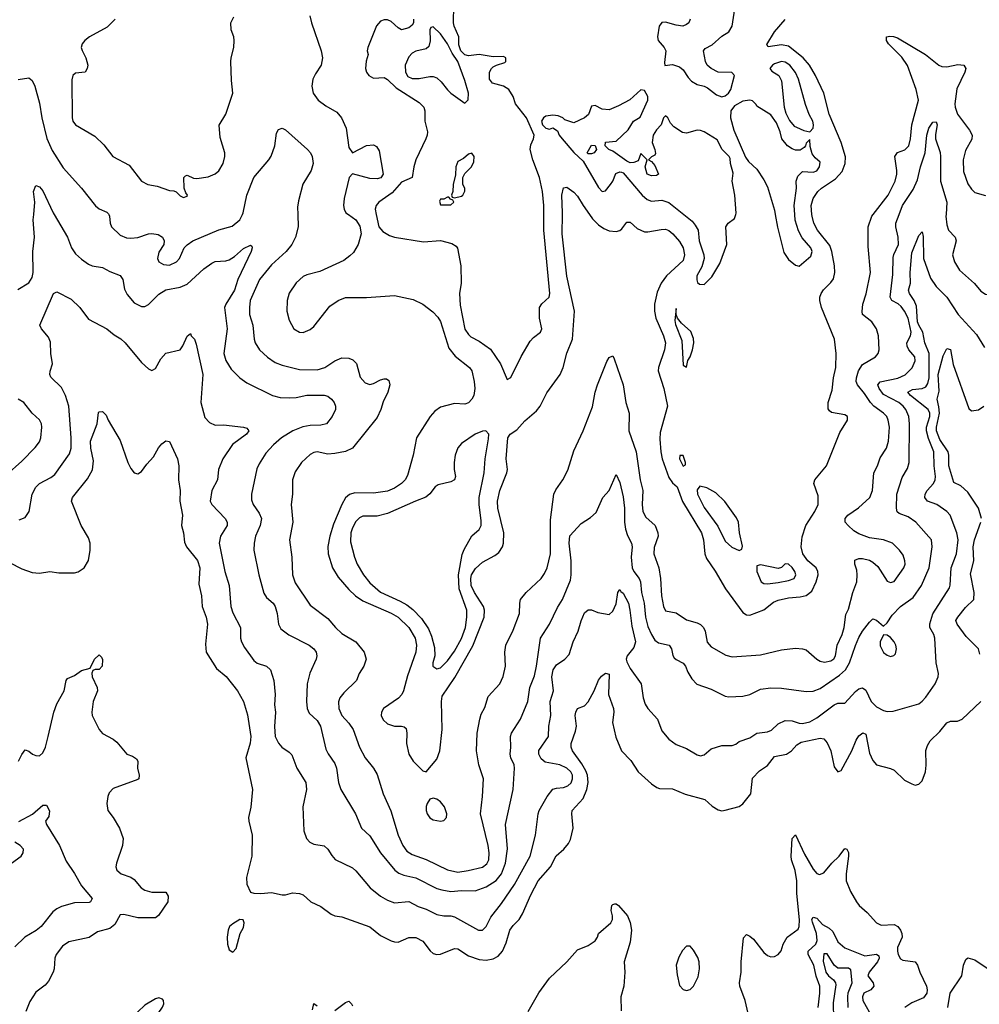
# Model space of a CAD drawing. Header units: inches. Extents: x 1603819 to 1745079, y 385938 to 533966.
# Tile 319 of 561: x 1714418 to 1719875, y 425508 to 431108. Entities that reach past the tile are written whole.
import ezdxf

# ---------------------------------------------------------------- set-up
doc = ezdxf.new("R2010")
doc.units = ezdxf.units.IN
doc.header["$MEASUREMENT"] = 0
doc.layers.add('B7412', color=7, linetype='Continuous')
doc.layers.add('B7413', color=7, linetype='Continuous')

msp = doc.modelspace()

# ---------------------------------------------------------------- linework, layer by layer
at = {"layer": 'B7412', "color": 5}
for points, elevation in [([(1714406.8, 429573.2), (1714470, 429610.3), (1714490, 429641.6), (1714494.5, 429670), (1714492.9, 429790), (1714502.3, 429870), (1714495.2, 429970), (1714497.7, 430000)], 360), ([(1714613.8, 430000), (1714690.1, 429870.1), (1714713.4, 429810), (1714736.3, 429776.3), (1714770, 429745.3), (1714810, 429716.9), (1714830, 429707.6), (1714890, 429697.4), (1714930, 429675.3), (1714990, 429653.4), (1715005.3, 429630), (1715014.6, 429574.6), (1715030, 429543.8), (1715070, 429497), (1715110, 429476.5), (1715130, 429477.3), (1715150, 429487.8), (1715210, 429546), (1715250, 429571.5), (1715330, 429585.5), (1715370, 429604.4), (1715465.4, 429690), (1715510, 429722.3), (1715530, 429732.3), (1715590, 429735.4), (1715610, 429742.2), (1715638.7, 429761.3), (1715690, 429806.7), (1715730, 429824.9), (1715738.7, 429818.7), (1715740.4, 429810), (1715734.7, 429790), (1715659.3, 429630), (1715640.3, 429570), (1715589.5, 429490), (1715583.5, 429470), (1715597.1, 429350), (1715579.3, 429210), (1715589.5, 429169.5), (1715619.8, 429119.8), (1715670, 429070.3), (1715710, 429042.3), (1715855.5, 428970), (1715898.5, 428958.5), (1715950, 428956.6), (1715990, 428959.1), (1716050, 428971.5), (1716150, 428971.9), (1716170, 428966.3), (1716191.7, 428950), (1716207, 428930), (1716214, 428910), (1716213.7, 428890), (1716195.6, 428850), (1716162.4, 428810), (1716130, 428800.6), (1716070, 428800.1), (1716027.4, 428792.6), (1715971.3, 428770), (1715906.7, 428730), (1715861.7, 428690), (1715818.1, 428641.9), (1715779.3, 428580.7), (1715767, 428553), (1715736.1, 428410), (1715735.9, 428375.9), (1715745.3, 428350), (1715780.8, 428300.8), (1715792.8, 428270), (1715785.6, 428230), (1715758.4, 428170), (1715751.3, 428130), (1715750.2, 428090), (1715778, 427950), (1715805.9, 427845.9), (1715820.7, 427820.7), (1715858.7, 427790), (1715871, 427771), (1715882.6, 427730), (1715890.2, 427670.2), (1715903.5, 427643.5), (1715948.8, 427608.8), (1716064.9, 427550), (1716090.4, 427530), (1716104.6, 427510), (1716107.6, 427490), (1716103.6, 427470), (1716068.8, 427391.2), (1716053.5, 427330), (1716049.3, 427230.7), (1716052.3, 427190), (1716063.6, 427163.6), (1716110, 427122.3), (1716129.3, 427090), (1716159, 426959), (1716171.7, 426931.7), (1716210, 426876.4), (1716219.7, 426850), (1716230.3, 426770), (1716244.9, 426730), (1716327.9, 426590), (1716361.7, 426510), (1716410, 426465.3), (1716469.2, 426370), (1716551.2, 426271.2), (1716573.4, 426253.4), (1716602.4, 426242.4), (1716670, 426227.8), (1716790, 426165.9), (1716817.9, 426157.9), (1716870, 426148.5), (1716930, 426154.8), (1717007.4, 426152.6), (1717070, 426174.8), (1717128.1, 426211.9), (1717157.3, 426250), (1717180.7, 426310), (1717192.3, 426392.3), (1717180.2, 426530), (1717224, 426730), (1717230.9, 426850), (1717229.8, 426870), (1717211, 426910), (1717206.4, 426930), (1717211, 426970), (1717208.7, 427030), (1717214.8, 427050), (1717266.6, 427130), (1717307.1, 427230), (1717318.7, 427310), (1717344.5, 427375.5), (1717356.9, 427430), (1717379, 427590), (1717430.8, 427670), (1717475.7, 427764.3), (1717504.6, 427810), (1717550, 427919.1), (1717554.7, 427950), (1717553.9, 428030), (1717541.7, 428130), (1717547, 428173), (1717610, 428242.4), (1717663.1, 428276.9), (1717695.3, 428304.7), (1717734.7, 428390), (1717770, 428430.7), (1717810, 428521), (1717830, 428474.8), (1717850, 428394), (1717857.8, 428330), (1717858, 428250), (1717863.1, 428210), (1717874, 428174), (1717896.8, 428130), (1717900.8, 428110), (1717895.3, 428050), (1717901.5, 427990), (1717910, 427969.4), (1717939.8, 427930), (1717947.6, 427910), (1717953.7, 427850), (1717968.8, 427790), (1717976.6, 427710), (1717990, 427656.5), (1718010, 427610.2), (1718030, 427578.6), (1718050, 427562.8), (1718110.6, 427550), (1718124.2, 427530), (1718131.2, 427491.2), (1718139.1, 427479.1), (1718150, 427467.8), (1718190, 427448.7), (1718204, 427430), (1718217.1, 427397.1), (1718239.4, 427359.4), (1718267.6, 427327.6), (1718350, 427299.6), (1718430, 427260.9), (1718450, 427256.1), (1718530, 427260.3), (1718570, 427270.3), (1718630, 427300.2), (1718690, 427307.1), (1718750, 427305.2), (1718890, 427286.2), (1718930, 427287.8), (1718970, 427304.2), (1719080.4, 427379.6), (1719113.3, 427410), (1719137.4, 427450), (1719170, 427548.9), (1719190, 427592.9), (1719210, 427630.3), (1719250, 427680.5), (1719270, 427699.1), (1719290, 427693), (1719330, 427658.8), (1719350, 427676.3), (1719379.4, 427720.6), (1719427.4, 427770), (1719498.2, 427821.8), (1719545.2, 427890), (1719588.6, 427990), (1719605.8, 428110), (1719602.7, 428150), (1719512.9, 428250), (1719470, 428279.9), (1719418.7, 428298.7), (1719408.4, 428308.4), (1719404.2, 428330), (1719405, 428410), (1719435.6, 428504.4), (1719465.4, 428554.6), (1719474.9, 428590), (1719477.5, 428810), (1719473.9, 428850), (1719457.6, 428890), (1719441.2, 428910), (1719416.3, 428930), (1719330, 428975.9), (1719304.4, 429010), (1719298.3, 429030), (1719311.1, 429048.9), (1719411, 429069), (1719453, 429087), (1719492.5, 429127.5), (1719510, 429167.7), (1719507.3, 429190), (1719474.1, 429230), (1719463.7, 429250), (1719463, 429270), (1719483.4, 429310), (1719486.7, 429330), (1719469.5, 429410), (1719450, 429449.8), (1719430, 429475.5), (1719412.3, 429492.3), (1719377.3, 429510), (1719367.2, 429530), (1719382.3, 429657.7), (1719384.4, 429755.6), (1719387.8, 429772.2), (1719414.8, 429830), (1719413.9, 429870), (1719399.9, 429930), (1719400.8, 429950), (1719419.4, 430000)], 360), ([(1714924.8, 430000), (1714929.1, 429990), (1714932.5, 429950), (1714940.7, 429930), (1714990, 429882.4), (1715026.1, 429866.1), (1715050, 429864.6), (1715090.4, 429869.6), (1715150, 429890.2), (1715170, 429892.3), (1715205.2, 429885.2), (1715230.2, 429870.2), (1715239.6, 429850), (1715237.8, 429830), (1715210, 429785.6), (1715201.1, 429750), (1715210.2, 429730), (1715235.4, 429715.4), (1715270, 429712.1), (1715310.3, 429729.7), (1715327.2, 429750), (1715353.5, 429810), (1715370, 429827.6), (1715403.6, 429850), (1715550, 429912.2), (1715626, 429934), (1715669.7, 429970), (1715684.8, 430000)], 380), ([(1715999.2, 430000), (1716001, 429930), (1715987.2, 429870), (1715964.7, 429830), (1715932.8, 429790), (1715850, 429713.3), (1715781.7, 429630), (1715728.9, 429510), (1715724.2, 429470), (1715725.7, 429430), (1715743.8, 429370), (1715751.8, 429290), (1715757.7, 429270), (1715782.2, 429230), (1715827.8, 429187.8), (1715870, 429157.7), (1715910, 429141.9), (1716010, 429118.2), (1716110, 429116.9), (1716153.6, 429130), (1716210, 429166.9), (1716250, 429184.4), (1716290, 429183.2), (1716313.2, 429173.2), (1716333, 429153), (1716354.6, 429074.6), (1716383.1, 429043.1), (1716410, 429033.6), (1716430, 429037.6), (1716470, 429059.2), (1716490, 429065.5), (1716504.6, 429064.6), (1716516.5, 429056.5), (1716522.6, 429030), (1716511.6, 428990), (1716485, 428935), (1716471, 428890), (1716450, 428845.1), (1716310, 428671.2), (1716270, 428652.1), (1716210, 428640.9), (1716170, 428636.8), (1716110, 428649.7), (1716090, 428646.6), (1716070, 428634.3), (1716020.3, 428590), (1715984.3, 428535.7), (1715969.1, 428490), (1715969.2, 428410), (1715961.5, 428350), (1715971, 428250), (1715952.6, 428150), (1715966.2, 428050), (1715969.2, 427950), (1715984.5, 427904.5), (1716070, 427778.3), (1716170, 427702), (1716214, 427650), (1716250, 427617.2), (1716330, 427568.9), (1716377.4, 427510), (1716387.6, 427470), (1716374.9, 427430), (1716349.1, 427390), (1716333.6, 427350), (1716261.1, 427278.9), (1716239.4, 427250), (1716231.9, 427228.1), (1716232.1, 427190), (1716250.1, 427150.1), (1716290, 427105.8), (1716314.8, 427070), (1716350.1, 426970.1), (1716382.6, 426910), (1716429.2, 426850), (1716450, 426814.9), (1716484.7, 426704.7), (1716528.6, 426608.6), (1716569.7, 426469.7), (1716596.6, 426410), (1716619.3, 426379.3), (1716650, 426359), (1716730, 426331.8), (1716850, 426273.3), (1716910, 426259.8), (1716968, 426268), (1717050, 426288.4), (1717073.5, 426306.5), (1717084.9, 426330), (1717087.5, 426370), (1717082.3, 426410), (1717039.2, 426590), (1717049.9, 426690.1), (1717054.5, 426790), (1717028.2, 426870), (1717014.8, 426950), (1717019.4, 427050), (1717035, 427130), (1717043.1, 427156.9), (1717063.9, 427196.1), (1717082.3, 427257.7), (1717148.3, 427330), (1717167.4, 427372.6), (1717179.8, 427430), (1717177.5, 427510), (1717182.9, 427550), (1717224.1, 427635.9), (1717259.3, 427730), (1717261.5, 427790), (1717266.3, 427810), (1717297.6, 427850), (1717384.1, 427930), (1717403.1, 427956.9), (1717418, 427990), (1717435.9, 428070), (1717436.6, 428263.4), (1717456.1, 428410), (1717466.3, 428433.7), (1717506, 428490), (1717535.1, 428544.9), (1717570, 428655.5), (1717622, 428770), (1717674.9, 428905.1), (1717690.6, 428989.4), (1717704.1, 429030), (1717756.6, 429163.4), (1717770, 429186), (1717790, 429196.3), (1717799.1, 429179.1), (1717848.8, 429030), (1717865.3, 428930), (1717883.1, 428870), (1717882.3, 428770), (1717923.8, 428650), (1717946.8, 428490), (1717960.7, 428430), (1717957.6, 428350), (1717962.2, 428310), (1717979.1, 428279.1), (1718030.9, 428230), (1718047.4, 428190), (1718048.8, 428170), (1718026.5, 428106.5), (1718023.2, 428070), (1718053.2, 427990), (1718061.5, 427930), (1718067, 427830), (1718078.2, 427770), (1718090, 427746), (1718150, 427733.4), (1718210, 427694.6), (1718270, 427677.8), (1718290, 427666.9), (1718306, 427650), (1718315.4, 427630), (1718326.6, 427566.6), (1718350, 427541.1), (1718434.2, 427494.2), (1718470, 427483.5), (1718630, 427494.4), (1718750, 427523.9), (1718830, 427532.3), (1718870, 427530.2), (1718890, 427524.4), (1718950, 427471.3), (1718970, 427459.7), (1718994.3, 427454.3), (1719030, 427460.5), (1719046.8, 427473.2), (1719056.6, 427490), (1719066.5, 427550), (1719094.6, 427610), (1719106.8, 427650), (1719114.9, 427725.1), (1719130, 427755.8), (1719154.9, 427850), (1719177.3, 427910), (1719180.8, 427950), (1719177.3, 427977.3), (1719166, 428010), (1719166.7, 428033.3), (1719190, 428043.1), (1719210, 428042.3), (1719250, 428033), (1719270, 428022.2), (1719296.9, 427996.9), (1719350, 427913.4), (1719370, 427905.8), (1719390, 427913.1), (1719445.3, 427990), (1719452.3, 428010), (1719451.6, 428030), (1719441.4, 428061.4), (1719421.3, 428090), (1719380.5, 428130), (1719330, 428149.8), (1719250, 428160.2), (1719190, 428183.2), (1719161.1, 428201.1), (1719129.7, 428230), (1719112.4, 428250), (1719111.1, 428270), (1719127.1, 428290), (1719188.1, 428331.9), (1719251.9, 428390), (1719267.3, 428430), (1719274.4, 428530), (1719295.7, 428570), (1719310, 428615.8), (1719346.3, 428670), (1719358.8, 428710), (1719363, 428790), (1719356.3, 428830), (1719348.2, 428850), (1719330.7, 428870), (1719274.6, 428910), (1719256.1, 428930), (1719222.3, 428982.3), (1719182.9, 429030), (1719175, 429050), (1719176.1, 429070), (1719188.2, 429110), (1719210, 429147.1), (1719284.5, 429190), (1719299.8, 429210), (1719305, 429230), (1719301.4, 429310), (1719289.9, 429349.9), (1719264, 429390), (1719211, 429430), (1719208.3, 429448.3), (1719212.9, 429490), (1719231.6, 429548.4), (1719256.3, 429670), (1719241.9, 429818.1), (1719243.5, 429930), (1719263.5, 429990), (1719271.1, 430000)], 380), ([(1716286.9, 430000), (1716328.7, 429968.7), (1716352.9, 429932.9), (1716359.8, 429890), (1716342.4, 429830), (1716315.5, 429784.5), (1716296, 429764), (1716261.2, 429738.8), (1716124.5, 429675.5), (1716050, 429657.2), (1716030, 429646.7), (1715990, 429611.7), (1715950, 429552.9), (1715938.6, 429510), (1715937.2, 429450), (1715950, 429399.5), (1715977.8, 429350), (1716010, 429331.4), (1716030, 429329.5), (1716070, 429344.8), (1716090, 429363.5), (1716182.3, 429477.7), (1716229.2, 429510.8), (1716270, 429528.1), (1716390, 429528.2), (1716550, 429539.8), (1716656.1, 429516.1), (1716710.2, 429490.2), (1716766.9, 429446.9), (1716796.6, 429416.6), (1716811.3, 429391.3), (1716859.2, 429239.2), (1716893.9, 429193.9), (1716975.8, 429130), (1716988.3, 429110), (1717002.8, 429050), (1717006.7, 429010), (1717000.8, 428970), (1716990, 428949.6), (1716970.9, 428929.1), (1716950, 428921.8), (1716890, 428924.2), (1716810, 428903), (1716778.3, 428881.7), (1716752.5, 428850), (1716674.8, 428730), (1716654.7, 428630), (1716623.9, 428516.1), (1716609.1, 428490.9), (1716588.5, 428470), (1716550, 428442.3), (1716510, 428426.1), (1716430, 428414.1), (1716323.6, 428416.4), (1716293.3, 428406.7), (1716271.3, 428388.7), (1716249.7, 428350.3), (1716201.7, 428238.3), (1716181.1, 428170), (1716171.2, 428111.2), (1716171.6, 428070), (1716196.9, 427990), (1716230, 427937.6), (1716290, 427866), (1716327.8, 427830), (1716370, 427803), (1716530, 427732.1), (1716570, 427709.1), (1716631.2, 427650), (1716666.3, 427590), (1716675.3, 427550), (1716671.5, 427510), (1716623.7, 427376.3), (1716601.3, 427290), (1716590.7, 427269.3), (1716572, 427248), (1716487.5, 427190), (1716475.6, 427170), (1716474.1, 427150), (1716485.1, 427125.1), (1716510, 427102.3), (1716549.3, 427089.3), (1716590, 427089), (1716605.1, 427085.1), (1716615.3, 427075.3), (1716619.9, 427050), (1716616.8, 426990), (1716631.6, 426930), (1716655.8, 426890), (1716710, 426836), (1716730, 426828.9), (1716790, 426901.8), (1716806.3, 426950), (1716820.5, 427070), (1716815.9, 427230), (1716820.6, 427259.4), (1716892.9, 427367.1), (1716994, 427546), (1717059.3, 427710), (1717061.3, 427750), (1717055.6, 427770), (1717003.9, 427850), (1716985.9, 427890), (1716982.7, 427930), (1716986.6, 427950), (1717010, 427985.8), (1717050, 428022.5), (1717119.4, 428060.6), (1717141.9, 428078.1), (1717163.7, 428110), (1717169.9, 428130.1), (1717171.8, 428190), (1717137.5, 428330), (1717135.7, 428370), (1717147.7, 428430), (1717187.5, 428530), (1717191.7, 428550), (1717183.4, 428610), (1717193.6, 428730), (1717206.4, 428750), (1717244.1, 428775.9), (1717290, 428825.5), (1717356.7, 428883.3), (1717378.3, 428910), (1717414.6, 428985.4), (1717491.2, 429090), (1717507.7, 429130), (1717528.5, 429211.5), (1717561.1, 429290), (1717572.4, 429450), (1717529.2, 429649.2), (1717501.8, 429890), (1717504.8, 430000)], 420), ([(1716446, 430000), (1716460.3, 429930), (1716482.6, 429902.6), (1716521, 429881), (1716550, 429871.4), (1716715.1, 429844.9), (1716810, 429852.6), (1716874.8, 429834.8), (1716899.6, 429819.6), (1716908.2, 429808.2), (1716927.2, 429707.2), (1716928, 429610), (1716919.9, 429550), (1716923.4, 429483.4), (1716950, 429348.2), (1716970, 429316.4), (1716984, 429304), (1717030, 429279.6), (1717094.3, 429234.3), (1717151.3, 429150), (1717190, 429060.7), (1717210, 429073), (1717270, 429192.4), (1717320.6, 429279.4), (1717339.8, 429300.2), (1717379.7, 429330), (1717387.6, 429350), (1717374.7, 429410), (1717374.5, 429470), (1717387.8, 429492.2), (1717428.2, 429530), (1717432.8, 429550), (1717398.8, 429910), (1717399.1, 430000)], 440), ([(1717658.6, 430000), (1717675.9, 429975.9), (1717710, 429941.6), (1717740, 429920), (1717770, 429907.2), (1717810, 429902.1), (1717830, 429908.8), (1717841.5, 429918.5), (1717870, 429956), (1717890, 429956.9), (1717930, 429919.6), (1717970, 429902), (1717990, 429900.2), (1718065, 429915), (1718090, 429915.8), (1718110, 429908.3), (1718132.4, 429890), (1718170, 429845.3), (1718190.1, 429810), (1718197.8, 429770), (1718190, 429738), (1718096.8, 429650), (1718065.9, 429610), (1718042.2, 429557.8), (1718028.4, 429490), (1718028, 429450), (1718035.8, 429410), (1718078.5, 429310), (1718089.6, 429270), (1718085.2, 429230), (1718050.6, 429130), (1718048.4, 429110), (1718081, 429010), (1718102.4, 428910), (1718060.2, 428759.8), (1718058, 428722), (1718063.5, 428650), (1718071.5, 428610), (1718110, 428503.9), (1718130, 428474), (1718155.7, 428450), (1718186.5, 428366.5), (1718294.7, 428190), (1718306.6, 428150), (1718313.5, 428070), (1718322.9, 428042.9), (1718371.9, 427971.9), (1718431.9, 427870), (1718530, 427736.3), (1718550, 427722.5), (1718570, 427721.5), (1718650, 427750.9), (1718705.3, 427794.7), (1718730, 427806.8), (1718790, 427819.6), (1718855.4, 427824.6), (1718890, 427832.9), (1718921.9, 427858.1), (1718947.1, 427910), (1718958.8, 427950), (1718957, 427970), (1718947.2, 427990), (1718900.2, 428030), (1718872, 428070), (1718862.4, 428110), (1718866.8, 428166.8), (1718888.5, 428230), (1718938.8, 428310), (1718958.2, 428350), (1718959.2, 428399.2), (1718934.2, 428470), (1718939.8, 428490), (1719006.3, 428570), (1719080.9, 428759.1), (1719125.7, 428830), (1719124.2, 428850), (1719110, 428859.7), (1719034.4, 428874.4), (1719022.2, 428882.2), (1719014.5, 428894.5), (1719015.5, 428930), (1719038.7, 429001.3), (1719045.9, 429070), (1719058.4, 429130), (1719059.9, 429210), (1719050.3, 429290), (1718976.6, 429470), (1718967.9, 429510), (1718968.3, 429530), (1718974.5, 429550), (1718988.6, 429571.4), (1719030, 429612.8), (1719045.4, 429634.6), (1719053.8, 429670), (1719052, 429708), (1719036.2, 429790), (1719024, 429824), (1718953.9, 429910), (1718933.9, 429950), (1718923.4, 429990), (1718922.6, 430000)], 420), ([(1718193.7, 430000), (1718241.1, 429961.1), (1718259.6, 429939.6), (1718276, 429910), (1718282.5, 429850), (1718308.8, 429770), (1718311, 429750), (1718297.8, 429702.2), (1718269.2, 429650), (1718267.6, 429627.6), (1718272.7, 429612.7), (1718283.7, 429603.7), (1718310, 429601.5), (1718354.2, 429645.8), (1718398.8, 429721.2), (1718438.5, 429830), (1718433, 429930), (1718447.3, 429950), (1718483.5, 429976.5), (1718489.9, 430000)], 440), ([(1718714.2, 430000), (1718727.1, 429927.1), (1718763.7, 429783.7), (1718790, 429744.5), (1718830, 429712.3), (1718850, 429705.3), (1718917, 429763), (1718924, 429790), (1718916.8, 429810), (1718866.5, 429866.5), (1718847.1, 429907.1), (1718828.1, 429968.1), (1718825.7, 430000)], 440), ([(1719685.7, 430000), (1719685, 429990), (1719690, 429941), (1719700.3, 429910), (1719736.5, 429870), (1719742.8, 429850), (1719722.4, 429770), (1719732.6, 429730), (1719762.3, 429682.3), (1719847.1, 429607.1), (1719884, 429564), (1719910, 429547.2), (1719930, 429542), (1719950.7, 429549.3), (1720000, 429618.8)], 360), ([(1714416, 428264), (1714450, 428276.4), (1714472.6, 428310), (1714489.8, 428410), (1714510, 428448.9), (1714531.1, 428470), (1714595.9, 428504.1), (1714618.8, 428521.2), (1714701.5, 428638.5), (1714710, 428671.3), (1714711.6, 428730), (1714697.1, 428910), (1714677.9, 428970), (1714655.1, 429015.1), (1714594.9, 429074.9), (1714589.7, 429090), (1714591.8, 429108.2), (1714603.9, 429150), (1714595.4, 429210), (1714593, 429273), (1714582.1, 429302.1), (1714541.7, 429350), (1714533.3, 429370), (1714610, 429550.8), (1714630, 429560.5), (1714710, 429518.3), (1714759.6, 429470), (1714810, 429404.2), (1714913, 429350), (1714955.2, 429315.2), (1714993.4, 429293.4), (1715018.9, 429270), (1715110, 429157.6), (1715150, 429122.4), (1715170, 429112.7), (1715190, 429123), (1715220.6, 429179.4), (1715249.8, 429210.2), (1715330, 429230.7), (1715346.5, 429253.5), (1715370, 429306.8), (1715390, 429322), (1715393, 429310), (1715412.8, 429290), (1715422.5, 429262.5), (1715459, 429090), (1715447.6, 428930), (1715470, 428845.5), (1715497.6, 428817.6), (1715530, 428802), (1715577.2, 428802.8), (1715691, 428791), (1715710, 428783.8), (1715720.3, 428770), (1715707, 428750), (1715628.3, 428691.7), (1715574, 428610), (1715548.3, 428550), (1715543.9, 428490), (1715510.2, 428430), (1715501.8, 428370), (1715511.5, 428350), (1715586.7, 428270), (1715597.3, 428250), (1715597.3, 428230), (1715560.2, 428170), (1715551.9, 428130), (1715584.3, 427970), (1715609.5, 427889.5), (1715618.5, 427770), (1715630, 427734.4), (1715673.8, 427650), (1715674.3, 427590), (1715679.6, 427570), (1715697.1, 427537.1), (1715750, 427462.4), (1715768.5, 427448.5), (1715822, 427430), (1715843.8, 427410), (1715862.4, 427350), (1715870.2, 427270), (1715866.2, 427210), (1715872.1, 427170), (1715867.1, 427087.1), (1715870.2, 427030), (1715890, 426992.4), (1715909.3, 426969.3), (1715950, 426942), (1715965.9, 426925.9), (1715993.8, 426850), (1716044.4, 426770), (1716049.2, 426730), (1716027.6, 426630), (1716034.7, 426494.7), (1716048.2, 426450), (1716067.3, 426430), (1716090, 426419.3), (1716150, 426408.2), (1716170, 426390.4), (1716193, 426353), (1716212.1, 426332.1), (1716310, 426284), (1716330, 426267.2), (1716410.2, 426170), (1716470, 426122.8), (1716510, 426099.7), (1716550, 426084.2), (1716630, 426092.3), (1716683.6, 426063.6), (1716730, 426049.3), (1716790, 426018.6), (1716829.8, 426010.2), (1716870.2, 426010.2), (1716890, 426004.2), (1717027.7, 425930), (1717050, 425928.7), (1717069.8, 425950.2), (1717096.3, 426003.7), (1717158.6, 426081.4), (1717231.4, 426188.6), (1717320.2, 426350), (1717351.5, 426470), (1717366, 426590), (1717371.8, 426610), (1717416.8, 426690), (1717450, 426731.5), (1717470, 426737.8), (1717510, 426740.9), (1717535.4, 426750), (1717553.3, 426766.7), (1717562.2, 426790), (1717560.6, 426810), (1717551.2, 426830), (1717530, 426849.8), (1717490, 426868.9), (1717405.4, 426885.4), (1717383.5, 426903.5), (1717369.8, 426930), (1717370, 426950.4), (1717425.7, 427030), (1717427.5, 427090), (1717438.1, 427150), (1717433.8, 427230), (1717452.6, 427290), (1717444.3, 427370), (1717452.2, 427410), (1717470, 427438.2), (1717518, 427470), (1717542.9, 427497.1), (1717565.7, 427570), (1717593.8, 427630), (1717610.7, 427689.3), (1717630, 427733.4), (1717650, 427750.6), (1717670, 427750.7), (1717704.7, 427735.3), (1717770, 427725.5), (1717790, 427743.8), (1717810, 427784.9), (1717819.6, 427850), (1717830, 427867.3), (1717836.1, 427856.1), (1717850, 427845.3), (1717879.2, 427790), (1717888.2, 427750), (1717898.7, 427658.7), (1717920.1, 427570), (1717910, 427536.3), (1717871.4, 427490), (1717866.7, 427470), (1717870, 427454.8), (1717890, 427418), (1717952.2, 427330), (1717963.6, 427250), (1717974.4, 427214.4), (1717989.4, 427189.4), (1718044.6, 427130), (1718070, 427063.8), (1718110, 427016), (1718150, 426985.3), (1718210, 426962.8), (1718270, 426927), (1718290, 426921.3), (1718310, 426926), (1718350, 426960.5), (1718410, 426979.5), (1718470, 426979.5), (1718490, 426987.2), (1718510, 427002.3), (1718570, 427022.4), (1718610, 427050.2), (1718670, 427058.2), (1718693.4, 427066.6), (1718730, 427103.1), (1718770, 427121.5), (1718810, 427120.6), (1718850, 427106.4), (1718870, 427104.2), (1718910, 427113.8), (1718950, 427137.1), (1719050, 427210.2), (1719070, 427219.6), (1719110, 427220.5), (1719170, 427286.2), (1719190, 427302.2), (1719210, 427306.7), (1719230, 427294.6), (1719260.2, 427230), (1719290, 427198.9), (1719330, 427178), (1719350, 427173.6), (1719385.5, 427174.5), (1719530, 427217.4), (1719550, 427231.7), (1719570, 427254.6), (1719623.5, 427330), (1719641.1, 427370), (1719641.7, 427390), (1719628.8, 427450), (1719620.9, 427590), (1719615.6, 427610), (1719594.2, 427650), (1719592.4, 427672.4), (1719610.9, 427729.1), (1719704.5, 427875.5), (1719709.2, 427890.8), (1719714, 427990), (1719744, 428070), (1719754, 428150), (1719747.3, 428190), (1719708.9, 428290), (1719690.5, 428310.5), (1719634, 428350), (1719579.7, 428370), (1719565.3, 428390), (1719567.3, 428410), (1719578.5, 428430), (1719613.7, 428470), (1719623.2, 428490), (1719625.7, 428510), (1719618, 428570), (1719615.2, 428650), (1719585.9, 428725.9), (1719575, 428770), (1719574.8, 428790), (1719593, 428850), (1719593.5, 428870), (1719584.4, 428890), (1719482.4, 428970), (1719468, 428990), (1719495.1, 429004.9), (1719550, 429010.9), (1719570, 429020.1), (1719582.3, 429037.7), (1719589.9, 429070.1), (1719589.6, 429210), (1719564.5, 429270), (1719554, 429330), (1719530.3, 429370), (1719523.4, 429390), (1719517.5, 429477.5), (1719503.3, 429510), (1719477.2, 429550), (1719472.1, 429570), (1719484.1, 429610), (1719481.1, 429670), (1719490, 429781.6), (1719530, 429880.5), (1719550, 429901), (1719554.8, 429874.8), (1719556.9, 429750), (1719597.6, 429637.6), (1719629.5, 429589.5), (1719689.2, 429530), (1719755.2, 429430), (1719858, 429318), (1719903.6, 429243.6)], 340), ([(1719886.6, 428270), (1719869.4, 428330), (1719810, 428420.8), (1719770, 428456.5), (1719730, 428475.4), (1719701.8, 428570), (1719702.1, 428630), (1719696.7, 428650), (1719650, 428719.3), (1719632.1, 428770), (1719632, 428790), (1719647.5, 428870), (1719645, 428905), (1719634.4, 428950), (1719645.6, 428994.4), (1719640.9, 429090), (1719670, 429195.5), (1719690, 429237.3), (1719710, 429231), (1719726.5, 429146.5), (1719815.4, 428895.4), (1719830, 428882.6), (1719870, 428888.6), (1719900.9, 428910)], 320), ([(1714342.1, 428517.9), (1714430, 428596.1), (1714505.9, 428674.1), (1714530, 428706.4), (1714538.2, 428730), (1714543.5, 428790), (1714541.5, 428810), (1714531.6, 428831.6), (1714489.7, 428870), (1714441.3, 428930), (1714410, 428948.8)], 360), ([(1714359.8, 428019.8), (1714430, 427984.2), (1714490, 427962.6), (1714530, 427959.5), (1714590, 427968.7), (1714641.4, 427961.4), (1714730, 427962.3), (1714750, 427967.8), (1714785.1, 427990), (1714810, 428031), (1714819.8, 428090), (1714819.8, 428130), (1714810, 428160.7), (1714767.8, 428230), (1714713.1, 428370), (1714718, 428390), (1714803.7, 428496.3), (1714832.4, 428547.6), (1714838.3, 428598.3), (1714823.2, 428670), (1714821.6, 428710), (1714858.3, 428810), (1714866.6, 428873.4), (1714870, 428877.3), (1714890, 428879.1), (1714910, 428858.8), (1714921.7, 428830), (1714990, 428714.9), (1715033.6, 428590), (1715050, 428554.9), (1715070, 428530.4), (1715090, 428525.3), (1715110, 428537.1), (1715140.5, 428579.5), (1715179.2, 428620.8), (1715207.9, 428672.1), (1715225.6, 428694.4), (1715250, 428711.6), (1715270, 428708), (1715315.2, 428610), (1715323.8, 428570), (1715322.1, 428490), (1715331, 428430), (1715328.6, 428370), (1715343.2, 428290), (1715338.3, 428230), (1715349.1, 428189.1), (1715355.6, 428135.6), (1715367.6, 428110), (1715430, 428031.6), (1715442.5, 427990), (1715436.5, 427896.5), (1715451.6, 427831.6), (1715455.2, 427770), (1715477.8, 427710), (1715485.6, 427670), (1715475.3, 427555.3), (1715477.6, 427510), (1715538, 427418), (1715592.7, 427372.7), (1715657.6, 427290), (1715690.2, 427230), (1715714.2, 427154.2), (1715732.7, 427030), (1715727.8, 426992.2), (1715704.7, 426910), (1715742.8, 426730), (1715731.6, 426628.4), (1715719.5, 426570), (1715720.3, 426550), (1715739.3, 426470), (1715738.7, 426350), (1715708.7, 426228.7), (1715710.6, 426190), (1715730, 426144.7), (1715750, 426138.8), (1715790, 426138), (1715850, 426143.1), (1715910, 426130.4), (1715930.4, 426130.4), (1715970, 426141.1), (1716010, 426138.5), (1716030.4, 426130), (1716073, 426090), (1716130, 426063.7), (1716190, 426019.3), (1716210, 426010.4), (1716250, 426004.9), (1716408.2, 425948.2), (1716470, 425899.7), (1716530, 425868.4), (1716550, 425862), (1716570, 425861.8), (1716630, 425887.9), (1716670, 425887.9), (1716710, 425867.2), (1716751.5, 425811.5), (1716770, 425795.8), (1716790, 425791.3), (1716810, 425793.4), (1716890, 425825.2), (1716910, 425822.3), (1716970, 425783.5), (1717030, 425762.7), (1717070, 425757.7), (1717110, 425765.4), (1717138.8, 425781.2), (1717162.9, 425810), (1717183.6, 425856.4), (1717205.5, 425930), (1717223.9, 425956.1), (1717258, 425990), (1717277.8, 426022.2), (1717325.4, 426130), (1717366.8, 426210), (1717436.5, 426290), (1717468.7, 426351.3), (1717513.1, 426390), (1717538.3, 426421.7), (1717550, 426445.5), (1717565.3, 426510), (1717557.3, 426590), (1717560.3, 426610), (1717621.5, 426678.5), (1717642.1, 426730), (1717650.3, 426770), (1717646.6, 426810), (1717636.4, 426836.4), (1717615.3, 426875.3), (1717562.2, 426950), (1717554, 426970), (1717554.3, 426990), (1717578.7, 427061.3), (1717584.1, 427090), (1717577.2, 427150), (1717579.7, 427170), (1717590, 427190.4), (1717630, 427206), (1717650, 427227.7), (1717684.6, 427290), (1717710, 427350.4), (1717726.9, 427373.1), (1717750, 427390.3), (1717770, 427384.7), (1717767.1, 427270), (1717794.7, 427190), (1717797.1, 427170), (1717788.8, 427110), (1717807.2, 427027.2), (1717840.3, 426950), (1717893.7, 426893.7), (1717934.9, 426830), (1718010, 426762), (1718040.4, 426740.4), (1718055.5, 426735.5), (1718130, 426732.2), (1718202.5, 426702.5), (1718313.1, 426673.1), (1718354.9, 426634.9), (1718390, 426612.7), (1718410, 426608.5), (1718430, 426612.2), (1718510, 426632.2), (1718530, 426647), (1718575.3, 426704.7), (1718585.8, 426794.2), (1718625.3, 426834.7), (1718670, 426866.5), (1718710, 426917.8), (1718777.6, 426930), (1718805.8, 426950), (1718836.8, 426983.2), (1718862, 426998), (1718970, 427020.8), (1718990, 427017.5), (1719010, 426994), (1719029.5, 426950), (1719050, 426857.3), (1719070, 426830.4), (1719090, 426837), (1719149.8, 426949.8), (1719174.1, 427010), (1719190, 427035), (1719211.5, 427051.5), (1719230, 427044), (1719250, 426935.5), (1719270, 426894), (1719290, 426870.4), (1719370, 426848.8), (1719390, 426838.7), (1719450, 426783), (1719490, 426760.7), (1719510, 426754), (1719530, 426758.8), (1719550, 426778.8), (1719568, 426830), (1719573.2, 426866.8), (1719571, 426951), (1719579.9, 426980.1), (1719594.7, 427005.3), (1719650, 427059.1), (1719690, 427108.2), (1719710, 427118), (1719750, 427118.5), (1719776.9, 427130), (1719882.9, 427230)], 320), ([(1719878.2, 427498.2), (1719870, 427529.3), (1719800.2, 427600.2), (1719748.4, 427670), (1719741.5, 427690), (1719752, 427710), (1719795.5, 427764.5), (1719844.2, 427810), (1719844.7, 427850), (1719825, 427955), (1719843.1, 428030), (1719840.6, 428110), (1719846.6, 428150), (1719883.4, 428250)], 320), ([(1714410.8, 426890), (1714430, 426928), (1714450, 426954), (1714470, 426947.7), (1714490.3, 426930.3), (1714510, 426922.6), (1714530, 426921.7), (1714550, 426936.9), (1714564.5, 426970), (1714580.6, 427030), (1714611.5, 427170), (1714630, 427216.5), (1714671.4, 427290), (1714681.7, 427350), (1714690, 427360.3), (1714730, 427376.9), (1714770, 427406.2), (1714819.7, 427420.3), (1714843, 427470), (1714870, 427494.8), (1714882.5, 427482.5), (1714888.2, 427468.2), (1714887.7, 427430), (1714870, 427412.3), (1714847.7, 427412.3), (1714833.4, 427406.6), (1714828.7, 427391.3), (1714830.3, 427370), (1714859.5, 427310), (1714860.3, 427290), (1714835.8, 427230), (1714828.4, 427170), (1714830.4, 427150), (1714870, 427070.7), (1714890, 427047.3), (1714950, 427014.8), (1714970, 426998.8), (1715026.8, 426930), (1715059.5, 426919.5), (1715083, 426903), (1715090.5, 426890), (1715088.4, 426850), (1715097.6, 426810), (1715095.5, 426790), (1715090, 426786.3), (1714950, 426735.3), (1714927.6, 426710), (1714920.3, 426690), (1714913.7, 426650), (1714919.3, 426610), (1714950.2, 426570.2), (1714985.7, 426510), (1715006.3, 426450), (1715002, 426410), (1714967.9, 426310), (1714965.3, 426290), (1714970, 426271), (1714994.9, 426250), (1715050, 426230.2), (1715070, 426217.8), (1715109.6, 426169.6), (1715130, 426156.5), (1715170, 426145.5), (1715250, 426144.9), (1715262.4, 426122.4), (1715260.7, 426090), (1715207.8, 426012.2), (1715190, 425999.2), (1715090, 425999.6), (1715010, 426018.4), (1714990, 426016.4), (1714958.6, 425961.4), (1714930, 425938.7), (1714861.1, 425918.9), (1714813.3, 425886.7), (1714697.3, 425862.7), (1714661.2, 425838.8), (1714625.3, 425790), (1714618.6, 425770), (1714614.7, 425710), (1714609.4, 425690), (1714581.3, 425638.7), (1714563.6, 425616.4), (1714510, 425576.4), (1714475.8, 425524.2), (1714452.8, 425467.2)], 280), ([(1714412.5, 426547.5), (1714490.5, 426589.5), (1714550, 426640.4), (1714570, 426640.7), (1714588.5, 426608.5), (1714583.9, 426576.1), (1714565.5, 426550), (1714570.6, 426530), (1714644.6, 426410), (1714681.6, 426321.6), (1714730, 426250.6), (1714770, 426180.5), (1714830.4, 426110), (1714820.7, 426090), (1714812.7, 426087.3), (1714730, 426085.6), (1714655.8, 426064.2), (1714630, 426051), (1714606.7, 426033.3), (1714539.7, 425950), (1714512.2, 425927.8), (1714447.5, 425890), (1714390, 425834.4)], 260), ([(1718566.4, 425430), (1718543.2, 425530), (1718513.2, 425610), (1718511.6, 425630), (1718520.6, 425690), (1718521.4, 425750), (1718533.8, 425886.2), (1718550, 425904.9), (1718570, 425895.8), (1718590, 425878), (1718650, 425802.6), (1718670, 425785.3), (1718690, 425777), (1718710, 425779.5), (1718730, 425790.5), (1718747.4, 425812.6), (1718759.3, 425850), (1718782.5, 425890), (1718844.2, 425935.8), (1718850.5, 425950), (1718852.2, 425987.8), (1718837.9, 426137.9), (1718836.8, 426210), (1718828.3, 426268.3), (1718806.2, 426330), (1718805, 426350), (1718810, 426450.7), (1718830, 426471.7), (1718881.1, 426361.1), (1718930, 426276), (1718950, 426250.9), (1718965.9, 426245.9), (1718990, 426254.4), (1719035.3, 426310), (1719077.3, 426350), (1719110, 426393.8), (1719120.7, 426390), (1719130, 426371.3), (1719130.1, 426350.1), (1719117.8, 426250), (1719117.8, 426210), (1719141.3, 426150), (1719176.9, 426090), (1719191.4, 426070), (1719237.6, 426030), (1719290.5, 425970), (1719317.2, 425957.2), (1719390, 425960.8), (1719410.5, 425950.5), (1719426.7, 425930), (1719434.8, 425910), (1719435.5, 425890), (1719410.2, 425830), (1719408.9, 425808.9), (1719413.6, 425790), (1719426.4, 425766.4), (1719439.2, 425759.2), (1719510.4, 425750), (1719523.7, 425730), (1719536.5, 425690), (1719573.4, 425610), (1719577.6, 425590), (1719575.8, 425570), (1719556.4, 425543.6), (1719490, 425515.8), (1719450.3, 425490)], 280), ([(1714330, 426279.3), (1714426.6, 426350), (1714438.9, 426370), (1714439.1, 426390), (1714421.6, 426410), (1714389.9, 426429.9)], 260), ([(1717310, 425467.2), (1717370, 425573.1), (1717430, 425655.5), (1717529.7, 425750), (1717590, 425817.6), (1717650, 425842.8), (1717690, 425867.7), (1717703.7, 425890), (1717709.5, 425910), (1717779, 425970), (1717789.5, 425990.5), (1717789.6, 426010), (1717781.4, 426041.4), (1717784.5, 426070), (1717790, 426076.1), (1717801.7, 426078.3), (1717810, 426079.3), (1717822.8, 426070), (1717873.4, 426010), (1717890, 425973), (1717896.1, 425930), (1717890, 425860.5), (1717855.1, 425750), (1717858.4, 425690), (1717853.4, 425610), (1717836.4, 425550), (1717838.6, 425470)], 280), ([(1718958, 425490), (1718968.4, 425571.6), (1718968.5, 425610), (1718947.1, 425667.1), (1718934.5, 425730), (1718900.8, 425790), (1718902, 425810), (1718945.2, 425850), (1718953.1, 425870), (1718948.8, 425910), (1718925.3, 425974.7), (1718923.2, 425990), (1718930, 426003.9), (1718950, 425998.2), (1718982.4, 425962.4), (1719020.9, 425940.9), (1719041.6, 425921.6), (1719070, 425862.3), (1719110, 425829.1), (1719224.1, 425784.1), (1719290, 425792.3), (1719303.4, 425783.4), (1719305.1, 425770), (1719296.3, 425750), (1719248.5, 425690), (1719240.8, 425670), (1719271.5, 425630), (1719275, 425610), (1719258.3, 425590), (1719218.9, 425570), (1719210.3, 425550), (1719211.6, 425530), (1719266.7, 425430)], 260), ([(1719129.5, 425490), (1719126.1, 425550), (1719128.1, 425571.9), (1719152, 425630), (1719144.2, 425704.2), (1719130, 425714), (1719070, 425712.7), (1719049.3, 425729.3), (1719010, 425795.5), (1718990, 425793.8), (1718987.3, 425752.7), (1719002, 425690), (1719016.6, 425670), (1719045.9, 425645.9), (1719056.7, 425630), (1719058.4, 425618.4), (1719044, 425516), (1719044.6, 425424.6)], 240), ([(1719695.8, 425490), (1719708.5, 425570), (1719774.3, 425670), (1719785.1, 425730), (1719798.3, 425761.7), (1719810, 425772.7), (1719850, 425761.1), (1719930, 425706.4), (1719984, 425684), (1720000, 425681.2)], 280), ([(1716083.5, 425476.5), (1716090, 425512), (1716110, 425499.1)], 280), ([(1716210, 425472.2), (1716270, 425517.8), (1716290, 425525), (1716305, 425510), (1716310, 425498)], 280)]:
    msp.add_lwpolyline(points, dxfattribs=dict(at, elevation=elevation))
for points, elevation in [([(1718150, 429466), (1718143.1, 429396.9), (1718146.5, 429373.5), (1718182.4, 429282.4), (1718190, 429142), (1718210, 429131.3), (1718217.7, 429170), (1718230, 429190.6), (1718243.5, 429230), (1718250.6, 429269.4), (1718250, 429294), (1718234.9, 429334.9), (1718181.7, 429381.7), (1718158, 429410), (1718151.4, 429431.4)], 440), ([(1717069.6, 428769.6), (1717050, 428768.2), (1717008.2, 428750), (1716930, 428696.3), (1716910, 428671.8), (1716894.9, 428630), (1716887.9, 428590), (1716888.9, 428548.9), (1716897.1, 428510), (1716890.2, 428489.8), (1716870, 428478.9), (1716798.3, 428461.7), (1716780.8, 428450), (1716749.5, 428410.5), (1716727.7, 428392.3), (1716668.2, 428370), (1716510, 428298.5), (1716450, 428283.9), (1716370, 428284.7), (1716350, 428273.7), (1716330, 428254.3), (1716310, 428217), (1716301.8, 428190), (1716298.4, 428138.4), (1716321.5, 428050), (1716337.8, 428010), (1716372.8, 427950), (1716410, 427904.9), (1716470, 427851.3), (1716580.9, 427800.9), (1716618.8, 427778.8), (1716653.5, 427753.5), (1716702.7, 427702.7), (1716743.2, 427643.2), (1716760.7, 427600.7), (1716777, 427537), (1716778.2, 427490), (1716766.9, 427450), (1716767, 427430), (1716790, 427416.4), (1716810, 427422), (1716850, 427460.3), (1716890, 427516.5), (1716930, 427587.6), (1716952.8, 427650), (1716961, 427710), (1716959.8, 427750), (1716917.1, 427870), (1716914, 427950), (1716935, 428065), (1716945.1, 428094.9), (1716988.3, 428171.7), (1717030, 428208.2), (1717042, 428230), (1717043.1, 428256.9), (1717030.5, 428350), (1717031.1, 428390), (1717059.7, 428530), (1717065.3, 428610), (1717084.2, 428724.2), (1717085.1, 428750)], 440), ([(1718190, 428629.2), (1718171.6, 428628.4), (1718170.8, 428610), (1718190, 428568.9), (1718204, 428576), (1718204.5, 428590)], 440), ([(1718286.1, 428453.9), (1718270, 428434), (1718271.3, 428410), (1718310, 428332.9), (1718387.4, 428227.4), (1718430, 428140.9), (1718466.9, 428106.9), (1718510, 428089), (1718523.7, 428096.3), (1718527.2, 428112.8), (1718511.5, 428190), (1718506.2, 428250), (1718494.9, 428274.9), (1718426.7, 428366.7), (1718376.3, 428416.3), (1718325.4, 428445.4)], 440), ([(1718770, 428012.3), (1718750, 427992.7), (1718730, 427987), (1718630, 428007.3), (1718610, 428001.2), (1718608.8, 427970), (1718634.9, 427910), (1718650, 427900.3), (1718670, 427898.3), (1718730, 427906.8), (1718790, 427917.5), (1718821, 427930), (1718830.6, 427950), (1718826, 427970), (1718810, 427992.9), (1718790, 428011.1)], 440), ([(1719330, 427609.3), (1719310.3, 427570), (1719310, 427546.8), (1719330, 427508.2), (1719350, 427492.7), (1719370, 427485.5), (1719389.5, 427490.5), (1719398.3, 427501.7), (1719404.2, 427530), (1719399.7, 427550), (1719391.1, 427570), (1719370, 427594.7), (1719350, 427607.6)], 360), ([(1716770, 426680.3), (1716750, 426674.7), (1716734.2, 426650), (1716730, 426632.7), (1716729.6, 426610), (1716735.2, 426590), (1716750, 426568.3), (1716770, 426556.9), (1716810, 426548.4), (1716830, 426552.9), (1716844.2, 426570), (1716846.5, 426590), (1716832.8, 426630), (1716810, 426659.8), (1716790, 426673.8)], 420), ([(1715670, 425989.2), (1715630, 425966), (1715610.8, 425950), (1715603, 425930), (1715597.3, 425890), (1715600.5, 425850), (1715610, 425818), (1715630, 425804.7), (1715650, 425824.7), (1715672.7, 425910), (1715690, 425944.7), (1715694, 425970), (1715688.9, 425988.9)], 320), ([(1718230, 425838.7), (1718210, 425837.4), (1718187.2, 425812.8), (1718165.2, 425774.8), (1718151.3, 425730), (1718155.7, 425675.7), (1718170, 425614.9), (1718190, 425591.5), (1718210, 425585.8), (1718230, 425591.6), (1718250, 425610.3), (1718275.3, 425664.7), (1718284.1, 425710), (1718280.9, 425750), (1718273.6, 425773.6), (1718250, 425814.7)], 320), ([(1715210, 425543.7), (1715190, 425538), (1715130, 425502.7), (1715090, 425465.2), (1715054.8, 425410), (1715050.8, 425390), (1715056, 425370), (1715063.8, 425363.8), (1715110, 425350.6), (1715150, 425359.1), (1715170, 425370.8), (1715192.9, 425407.1), (1715205.1, 425454.9), (1715230, 425491.3), (1715237, 425510), (1715235.1, 425530), (1715230, 425537.2)], 320)]:
    msp.add_lwpolyline(points, close=True, dxfattribs=dict(at, elevation=elevation))
at = {"layer": 'B7413', "color": 5}
for points, elevation in [([(1717399.1, 430000), (1717399.2, 430050), (1717391.1, 430130), (1717373.6, 430210), (1717335.3, 430310), (1717321.4, 430370), (1717323.7, 430396.3), (1717339.6, 430430), (1717342.9, 430450), (1717300.4, 430550), (1717238, 430630), (1717223.6, 430670), (1717199.5, 430710), (1717170, 430729.5), (1717106.6, 430746.6), (1717089.4, 430769.4), (1717089.5, 430809.5), (1717100.7, 430830), (1717110, 430840.5), (1717129, 430850), (1717176.1, 430863.9), (1717182.9, 430870), (1717182, 430890), (1717170, 430898), (1717110, 430896.2), (1717030, 430910.4), (1716970, 430902.4), (1716950, 430906.9), (1716926.7, 430930), (1716915.2, 430964.8), (1716915.4, 431010), (1716888, 431070), (1716885.1, 431090), (1716889.3, 431289.3)], 440), ([(1718230.5, 431110), (1718222, 431090), (1718210, 431079.5), (1718188.6, 431071.4), (1718150, 431076.8), (1718090, 431093.8), (1718068.7, 431091.3), (1718055, 431070), (1718045.3, 431010), (1718049.4, 430989.4), (1718082.8, 430950), (1718091.3, 430930), (1718084.3, 430864.3), (1718086.8, 430846.8), (1718130, 430852.6), (1718170, 430839.6), (1718190, 430821.6), (1718218.8, 430778.8), (1718238.9, 430758.9), (1718270, 430738.9), (1718310, 430730.1), (1718330, 430720.7), (1718380.3, 430680.3), (1718410, 430669.7), (1718430, 430673.8), (1718449.2, 430690), (1718461.2, 430710), (1718483.5, 430790), (1718467.5, 430807.5), (1718390, 430809.9), (1718350, 430830.6), (1718327.7, 430850), (1718317.5, 430870), (1718307.2, 430930), (1718316.1, 430943.9), (1718356, 430964), (1718410, 431013.4), (1718450, 431038), (1718468.7, 431071.3), (1718485.1, 431170)], 440), ([(1714960.9, 431110), (1714915.5, 431064.5), (1714814.7, 431010), (1714789.3, 430990), (1714773, 430970), (1714768.3, 430950), (1714772.7, 430932.7), (1714794, 430890), (1714806, 430850), (1714802.6, 430830), (1714790, 430809.6), (1714736.1, 430803.9), (1714720.8, 430790), (1714715.2, 430764.8), (1714716.1, 430550), (1714720.4, 430530), (1714735.6, 430510), (1714845.9, 430445.9), (1714895.8, 430395.8), (1714947.4, 430330), (1715040.3, 430280.3), (1715110, 430189.3), (1715147.7, 430170), (1715200.3, 430160.3), (1715270, 430137.1), (1715294.2, 430134.2), (1715308.3, 430128.3), (1715330, 430106.8), (1715350, 430096), (1715370, 430104.7), (1715371.6, 430110), (1715362, 430122), (1715353.6, 430150), (1715352.3, 430210), (1715360.5, 430219.5), (1715370, 430223.8), (1715407.1, 430207.1), (1715424.6, 430204.6), (1715490, 430214.4), (1715530, 430231.8), (1715550, 430248.7), (1715575.5, 430290), (1715584.1, 430330), (1715583.8, 430350), (1715558.4, 430438.4), (1715552.5, 430507.5), (1715590, 430570.3), (1715629.9, 430690), (1715622.4, 430762.4), (1715619, 430870), (1715619.9, 430890), (1715634.9, 430950), (1715637.3, 430990), (1715634.9, 431010), (1715620.2, 431050), (1715619.6, 431090), (1715635.8, 431124.2)], 420), ([(1716067.9, 431130), (1716076.6, 431090), (1716132.8, 430930), (1716140.5, 430890), (1716133.2, 430850), (1716099.4, 430800.6), (1716084.5, 430770), (1716078.5, 430730), (1716087, 430690), (1716115.5, 430650), (1716158.2, 430618.2), (1716220.9, 430580.9), (1716247.8, 430550), (1716273.7, 430490), (1716290, 430380.9), (1716310, 430350.1), (1716390, 430392.8), (1716430, 430396), (1716447.3, 430387.3), (1716461.5, 430361.5), (1716484, 430230), (1716472, 430208), (1716450, 430201.8), (1716410, 430205.2), (1716310, 430230.5), (1716291.5, 430210), (1716263.9, 430090), (1716259.2, 430050), (1716263.1, 430030), (1716273.6, 430010), (1716286.9, 430000)], 420), ([(1716656.8, 431110), (1716656.5, 431090), (1716650, 431076.2), (1716630, 431061.5), (1716589.7, 431049.7), (1716570, 431060.7), (1716530, 431097.6), (1716510, 431107.6), (1716490, 431107.3), (1716470, 431099.5), (1716447.5, 431072.5), (1716397.3, 430950), (1716394.8, 430930), (1716398.8, 430910), (1716388.4, 430871.6), (1716385.3, 430830), (1716390.4, 430810), (1716403, 430790), (1716430, 430774.4), (1716490, 430779.1), (1716510, 430768), (1716559.6, 430719.6), (1716690, 430637.2), (1716715.5, 430610), (1716722.3, 430590), (1716721.7, 430530), (1716737.6, 430470), (1716736, 430450), (1716728, 430430), (1716670.2, 430310), (1716658.5, 430270), (1716650.4, 430210), (1716590, 430182.9), (1716536.7, 430123.3), (1716461.1, 430070), (1716444.6, 430050), (1716439.8, 430030), (1716446, 430000)], 440), ([(1718922.6, 430000), (1718918.4, 430050), (1718930.5, 430090), (1718956.5, 430130), (1718978, 430150), (1719056.8, 430203.2), (1719095.2, 430244.8), (1719112.7, 430290), (1719112.8, 430327.2), (1719089.3, 430410), (1719021.7, 430570), (1718990.9, 430690), (1718943.2, 430790), (1718908.7, 430850), (1718872.3, 430890), (1718790, 430956.6), (1718750, 430965.3), (1718673.8, 430953.8), (1718666.8, 430966.8), (1718710, 431038.4), (1718771.4, 431108.6)], 420), ([(1719271.1, 430000), (1719355.4, 430110), (1719395.4, 430190), (1719405.8, 430230), (1719405.8, 430250), (1719394.5, 430330), (1719408.5, 430351.5), (1719451.8, 430368.2), (1719473.6, 430390), (1719483.4, 430430), (1719490.5, 430510), (1719529.4, 430650), (1719516.3, 430710), (1719466.7, 430846.7), (1719433.9, 430893.9), (1719358.3, 430970), (1719347.6, 430990), (1719346, 431010), (1719365.6, 431014.4), (1719387.2, 431012.8), (1719410, 431003.6), (1719569.1, 430910), (1719643.6, 430850), (1719661.4, 430841.4), (1719690, 430839), (1719753.1, 430853.1), (1719786, 430850), (1719797.6, 430830), (1719792.8, 430810), (1719745.9, 430714.1), (1719734.6, 430630), (1719736.6, 430610), (1719751, 430570), (1719819.7, 430479.7), (1719833.6, 430450), (1719832.4, 430427.6), (1719796.3, 430363.7), (1719782.2, 430310), (1719785, 430245), (1719810, 430173.7), (1719830, 430143.1), (1719850, 430124.6), (1719910, 430107.6)], 380), ([(1714410, 430768), (1714470, 430777.3), (1714490, 430762.8), (1714503.6, 430730), (1714530, 430633.4), (1714543.6, 430550), (1714572.4, 430432.4), (1714603.1, 430363.1), (1714665.3, 430265.3), (1714770, 430150.3), (1714849.4, 430049.4), (1714870, 430032.2), (1714912.9, 430012.9), (1714923.4, 430003.4), (1714924.8, 430000)], 380), ([(1718489.9, 430000), (1718492.1, 430007.9), (1718483.7, 430110), (1718469.1, 430190), (1718474.5, 430234.5), (1718459.9, 430290), (1718458.3, 430318.3), (1718453, 430330), (1718412.6, 430370), (1718384.6, 430424.6), (1718310, 430470.7), (1718290, 430477.7), (1718270, 430478.7), (1718210, 430461.5), (1718186.1, 430466.1), (1718138, 430498), (1718119.6, 430519.6), (1718104, 430550), (1718090, 430561.2), (1718078.8, 430550), (1718065.5, 430510), (1718038.5, 430481.5), (1718020.3, 430450), (1718014.9, 430410), (1718030.4, 430370), (1718032.7, 430347.3), (1718030, 430338), (1718011.6, 430328.4), (1717994, 430310), (1718010, 430302), (1718030, 430278), (1718050.5, 430229.5), (1718038.9, 430221.1), (1718010, 430220.4), (1717986, 430230), (1717975.3, 430270), (1717986, 430310), (1717950, 430346), (1717934.4, 430305.6), (1717910, 430296), (1717890, 430294.5), (1717870, 430302.7), (1717790, 430359.3), (1717768, 430370), (1717748, 430390), (1717750, 430411.3), (1717810, 430416), (1717878.9, 430481.1), (1717908.7, 430530), (1717946.8, 430553.2), (1717989.6, 430650), (1717989.5, 430670), (1717970, 430705.2), (1717950, 430709.3), (1717887.4, 430652.6), (1717823, 430617), (1717770, 430595.1), (1717730, 430599.5), (1717690, 430619.3), (1717670, 430615.3), (1717651.9, 430568.1), (1717630, 430549.3), (1717570, 430522), (1717518, 430538), (1717506, 430550), (1717480.4, 430560.4), (1717450, 430564), (1717410, 430559.3), (1717396, 430550), (1717386, 430530), (1717391, 430510), (1717410, 430491), (1717430, 430486), (1717450, 430492), (1717476, 430476), (1717486, 430450), (1717502.8, 430430), (1717570, 430353), (1717623, 430303), (1717710, 430152.4), (1717730, 430130.5), (1717750, 430134), (1717778.4, 430170), (1717791.6, 430190), (1717807.9, 430232.1), (1717830, 430243), (1717840.5, 430240.5), (1717850, 430237.3), (1717957.3, 430110), (1717985.3, 430085.3), (1718010, 430075.4), (1718070, 430081.3), (1718110, 430068.8), (1718193.7, 430000)], 440), ([(1718825.7, 430000), (1718821.8, 430050), (1718834.8, 430150), (1718833.7, 430190), (1718842.9, 430217.1), (1718870, 430244.4), (1718930, 430240.7), (1718950, 430248.4), (1718965.7, 430270), (1718970, 430297.2), (1718942, 430322), (1718925.1, 430345.1), (1718912.7, 430387.3), (1718910, 430426), (1718890, 430406), (1718886.8, 430390), (1718879.3, 430380.7), (1718855.2, 430364.8), (1718830, 430365.1), (1718810, 430374), (1718783.7, 430390), (1718752.3, 430430), (1718742.4, 430470), (1718721.3, 430521.3), (1718690, 430566), (1718610, 430615.3), (1718606.2, 430626.2), (1718585.6, 430645.6), (1718569.8, 430649.8), (1718530, 430643.6), (1718482.6, 430617.4), (1718461.5, 430590), (1718459.7, 430550), (1718479.7, 430479.7), (1718545.8, 430325.8), (1718561.4, 430301.4), (1718610, 430258), (1718650, 430197.1), (1718670, 430157.2), (1718710, 430024.2), (1718714.2, 430000)], 440), ([(1715684.8, 430000), (1715689.8, 430010), (1715709.8, 430110), (1715749.9, 430210.1), (1715835.6, 430310), (1715848.7, 430331.3), (1715869.7, 430390), (1715878.6, 430461.4), (1715890, 430484), (1715910, 430490.5), (1715930, 430480.4), (1716055.6, 430370), (1716072.4, 430350), (1716081.3, 430330), (1716086.7, 430290), (1716074.9, 430250), (1716028.3, 430171.7), (1716003.2, 430076.8), (1715998.1, 430041.9), (1715999.2, 430000)], 380), ([(1719419.4, 430000), (1719438, 430050), (1719497.9, 430142.1), (1719523.2, 430196.8), (1719539.6, 430270), (1719566.4, 430350), (1719575.3, 430450), (1719587.3, 430490), (1719610, 430524.9), (1719630, 430526), (1719635.3, 430510), (1719625.8, 430454.2), (1719626.3, 430430), (1719652.1, 430352.1), (1719654.6, 430330), (1719653, 430190), (1719690.7, 430070), (1719685.7, 430000)], 360), ([(1714497.7, 430000), (1714503.5, 430070), (1714496.3, 430130), (1714510, 430164), (1714530, 430158), (1714550, 430134.4), (1714607.9, 430010), (1714613.8, 430000)], 360), ([(1717504.8, 430000), (1717505, 430010), (1717501, 430110), (1717510, 430150.5), (1717530, 430155.3), (1717570, 430127.6), (1717590, 430104.9), (1717622.5, 430050), (1717658.6, 430000)], 420)]:
    msp.add_lwpolyline(points, dxfattribs=dict(at, elevation=elevation))
for points, elevation in [([(1716770, 431067.9), (1716756.3, 431063.7), (1716749.5, 431050), (1716752.3, 430987.7), (1716744.7, 430955.3), (1716730, 430942.7), (1716670, 430929.1), (1716650, 430916.8), (1716630, 430896.2), (1716610.1, 430849.9), (1716611.2, 430810), (1716625.5, 430785.5), (1716650, 430773.6), (1716690, 430773.6), (1716750, 430784.8), (1716770, 430784.5), (1716790, 430777.3), (1716815.2, 430755.2), (1716850, 430708.7), (1716870, 430690.4), (1716950, 430632), (1716969, 430651), (1716969.5, 430690), (1716950, 430762.4), (1716910.3, 430870), (1716877.7, 430917.7), (1716850, 430970.3), (1716810, 431026.5)], 460), ([(1718750, 430870.8), (1718710, 430856.5), (1718698, 430850), (1718683.7, 430830), (1718694.4, 430814.4), (1718733.8, 430790), (1718750, 430760.7), (1718765.3, 430610), (1718775.4, 430575.4), (1718794.4, 430534.4), (1718822.7, 430502.7), (1718835.6, 430495.6), (1718876.9, 430476.9), (1718910, 430470.3), (1718929.1, 430490.9), (1718931.5, 430510), (1718927.8, 430530), (1718908.1, 430568.1), (1718886.3, 430626.3), (1718846.4, 430770), (1718830, 430808.2), (1718796.5, 430850), (1718770, 430866.7)], 440), ([(1717670, 430344.5), (1717650, 430345.2), (1717645.2, 430350), (1717670, 430394), (1717690, 430392), (1717698, 430370), (1717684.7, 430350)], 440), ([(1716990, 430348), (1716970, 430342), (1716941, 430319), (1716910, 430302), (1716898.8, 430270), (1716895.3, 430224.7), (1716882.8, 430170), (1716882, 430130), (1716874, 430110), (1716878, 430098), (1716890, 430094), (1716930, 430104.7), (1716938, 430110), (1716948.4, 430131.6), (1716948.7, 430150), (1716938, 430170), (1716938, 430210), (1716950, 430232), (1716988, 430270), (1717000.4, 430299.6), (1717002, 430330)], 460), ([(1716858, 430098), (1716850, 430098), (1716830, 430086), (1716810, 430086), (1716804.7, 430075.3), (1716810, 430054), (1716870, 430054), (1716886, 430070), (1716882, 430082), (1716867.3, 430087.3)], 460)]:
    msp.add_lwpolyline(points, close=True, dxfattribs=dict(at, elevation=elevation))

doc.saveas('drawing.dxf')
